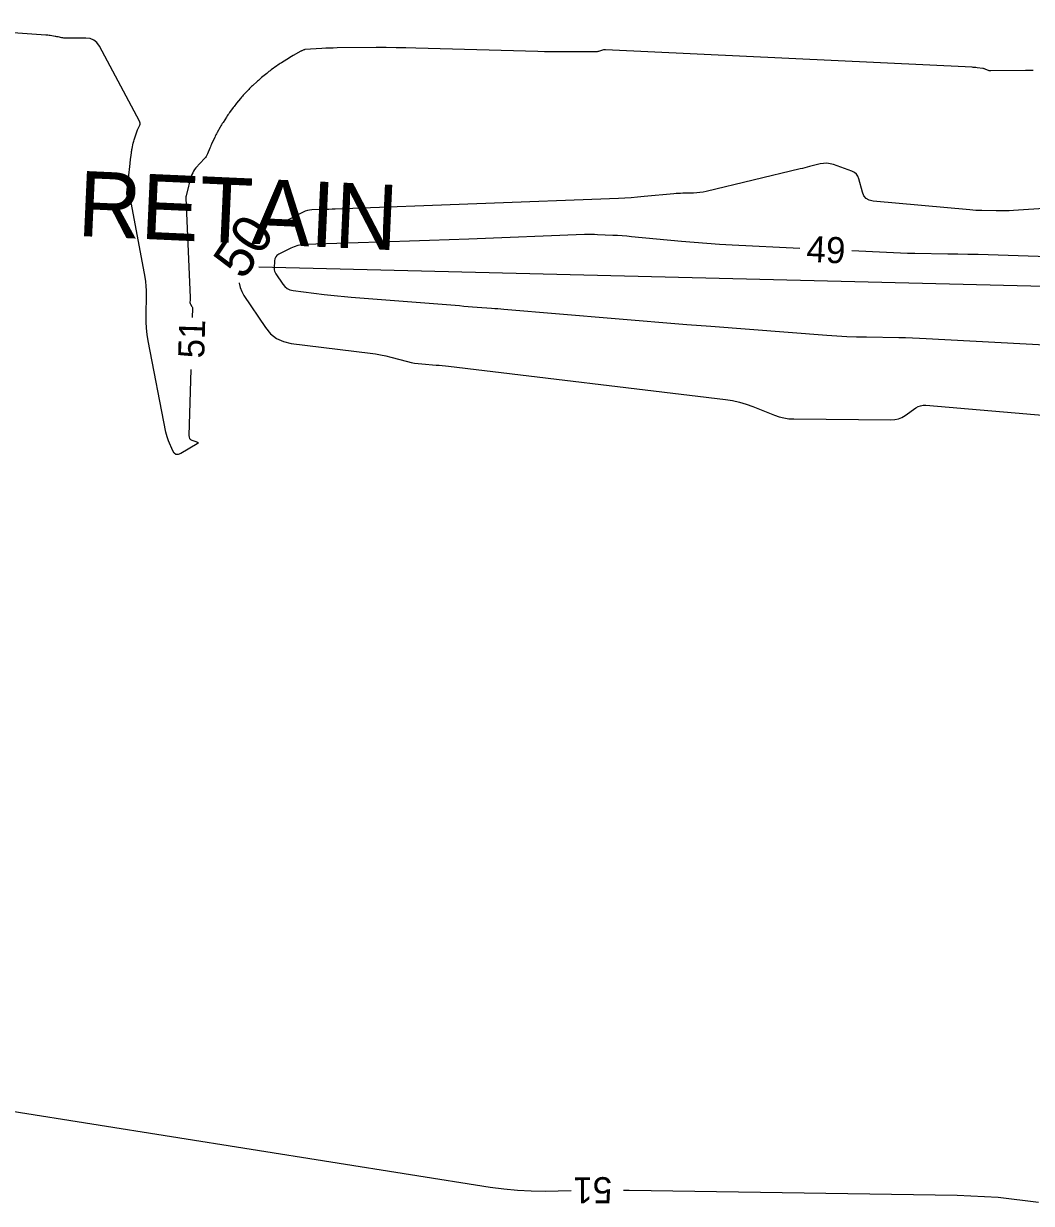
# Model space of a CAD drawing. Extents: x 2384780 to 2405861, y 547869 to 573706.
# Drawn here: x 2391762.2 to 2391839.4, y 552511.9 to 552602.3 of the extents above; entities that cross this region are included whole.
import ezdxf

# ---------------------------------------------------------------- set-up
doc = ezdxf.new("R2010")
doc.units = 0
for name, color, linetype in [('Old_Level_5', 7, 'Continuous'), ('Old_Level_60', 7, 'Continuous'), ('Old_Level_61', 7, 'Continuous')]:
    doc.layers.add(name, color=color, linetype=linetype)

msp = doc.modelspace()

# ---------------------------------------------------------------- linework, layer by layer
at = {"layer": 'Old_Level_5'}
msp.add_line((2391780.1905, 552583.70925), (2391892.631, 552580.927), dxfattribs=at)
at = {"layer": 'Old_Level_60'}
for points in [[(2391774.9645, 552575.82625), (2391774.817, 552570.764), (2391774.8285, 552570.64725), (2391774.87075, 552570.551), (2391774.9435, 552570.47525), (2391775.04725, 552570.42025), (2391775.43525, 552570.2735), (2391775.4985, 552570.24025), (2391775.52175, 552570.20375), (2391775.50475, 552570.164), (2391775.448, 552570.121), (2391774.20175, 552569.39375), (2391774.00125, 552569.31275), (2391773.83075, 552569.32025), (2391773.68975, 552569.41675), (2391773.57825, 552569.602), (2391773.263, 552570.35225), (2391773.19975, 552570.51425), (2391773.145, 552570.679), (2391773.099, 552570.84625), (2391773.06175, 552571.016), (2391771.7075, 552578.027), (2391771.62775, 552578.50675), (2391771.57325, 552578.9885), (2391771.54425, 552579.4725), (2391771.54025, 552579.95875), (2391771.569, 552581.5505), (2391771.5665, 552581.891), (2391771.547, 552582.23), (2391771.51025, 552582.5675), (2391771.4565, 552582.90375), (2391770.41825, 552588.49425), (2391770.408, 552588.54175), (2391770.39475, 552588.588), (2391770.3785, 552588.6335), (2391770.35925, 552588.678), (2391770.292, 552588.822), (2391770.27725, 552588.85275), (2391770.262, 552588.883), (2391770.246, 552588.91325), (2391770.2295, 552588.943), (2391770.06375, 552589.2365), (2391770.05825, 552589.248), (2391770.05475, 552589.26), (2391770.05325, 552589.2725), (2391770.0535, 552589.28525), (2391770.05825, 552589.3275), (2391770.059, 552589.33675), (2391770.06, 552589.34575), (2391770.061, 552589.35475), (2391770.062, 552589.364), (2391770.31225, 552591.61475), (2391770.32525, 552591.73), (2391770.33875, 552591.8455), (2391770.3525, 552591.96075), (2391770.36675, 552592.076), (2391770.41375, 552592.45225), (2391770.425, 552592.53275), (2391770.43775, 552592.61275), (2391770.45275, 552592.69275), (2391770.4695, 552592.77225), (2391770.55925, 552593.17325), (2391770.57925, 552593.259), (2391770.6015, 552593.344), (2391770.62525, 552593.42875), (2391770.651, 552593.513), (2391770.76975, 552593.88575), (2391770.79625, 552593.96525), (2391770.825, 552594.044), (2391770.85575, 552594.12175), (2391770.8885, 552594.19875), (2391771.04825, 552594.559), (2391771.07325, 552594.636), (2391771.0795, 552594.712), (2391771.0675, 552594.7875), (2391771.037, 552594.86225), (2391767.96375, 552600.616), (2391767.77125, 552600.89225), (2391767.5315, 552601.0885), (2391767.24425, 552601.205), (2391766.90975, 552601.24175), (2391765.406, 552601.22825), (2391765.32225, 552601.23), (2391765.239, 552601.23625), (2391765.15625, 552601.247), (2391765.07375, 552601.2625), (2391764.80575, 552601.32075), (2391764.74825, 552601.33275), (2391764.6905, 552601.34425), (2391764.63275, 552601.355), (2391764.57475, 552601.36525), (2391764.18525, 552601.43075), (2391764.1015, 552601.44375), (2391764.01775, 552601.45475), (2391763.93375, 552601.46375), (2391763.84925, 552601.47075), (2391751.315, 552602.34775)], [(2391839.537, 552598.76), (2391838.94, 552598.75725), (2391836.28325, 552598.724), (2391836.21925, 552598.7265), (2391836.1565, 552598.73575), (2391836.09525, 552598.7515), (2391836.0355, 552598.774), (2391835.84175, 552598.8585), (2391835.8, 552598.87525), (2391835.75725, 552598.8885), (2391835.7135, 552598.899), (2391835.66925, 552598.90625), (2391835.22375, 552598.96325), (2391835.128, 552598.9745), (2391835.03225, 552598.98375), (2391834.9365, 552598.99125), (2391834.8405, 552598.99675), (2391806.73975, 552600.3315), (2391806.665, 552600.33175), (2391806.59125, 552600.32525), (2391806.51825, 552600.31225), (2391806.44625, 552600.29225), (2391806.2125, 552600.21675), (2391806.16225, 552600.20275), (2391806.11125, 552600.1925), (2391806.0595, 552600.18625), (2391806.00725, 552600.184), (2391803.61525, 552600.17125), (2391803.1025, 552600.171), (2391802.59025, 552600.17475), (2391802.07775, 552600.18325), (2391801.56525, 552600.196), (2391792.2225, 552600.47), (2391791.458, 552600.48875), (2391790.69375, 552600.5005), (2391789.92925, 552600.50525), (2391789.1645, 552600.50275), (2391786.18175, 552600.47975), (2391785.88925, 552600.47525), (2391785.59675, 552600.46675), (2391785.3045, 552600.454), (2391785.0125, 552600.437), (2391783.71775, 552600.35275), (2391783.68425, 552600.349), (2391783.65125, 552600.342), (2391783.61925, 552600.332), (2391783.58825, 552600.31875), (2391783.48775, 552600.27025), (2391783.46625, 552600.25975), (2391783.445, 552600.249), (2391783.42375, 552600.238), (2391783.40275, 552600.2265), (2391782.815, 552599.90175), (2391782.6895, 552599.83125), (2391782.56525, 552599.75875), (2391782.44225, 552599.68425), (2391782.32025, 552599.60775), (2391781.909, 552599.3455), (2391781.82125, 552599.28875), (2391781.7345, 552599.23075), (2391781.6485, 552599.17125), (2391781.56325, 552599.11075), (2391781.13725, 552598.8025), (2391781.04625, 552598.73575), (2391780.95675, 552598.66775), (2391780.868, 552598.59825), (2391780.7805, 552598.52725), (2391780.39275, 552598.2085), (2391780.31025, 552598.13975), (2391780.22875, 552598.0695), (2391780.1485, 552597.99825), (2391780.06925, 552597.9255), (2391779.7045, 552597.58675), (2391779.62675, 552597.5135), (2391779.5505, 552597.439), (2391779.47525, 552597.3635), (2391779.40125, 552597.2865), (2391779.06375, 552596.93025), (2391778.992, 552596.8535), (2391778.9215, 552596.7755), (2391778.85225, 552596.69625), (2391778.7845, 552596.616), (2391778.473, 552596.242), (2391778.407, 552596.1615), (2391778.34225, 552596.07975), (2391778.2785, 552595.99725), (2391778.21625, 552595.9135), (2391777.9305, 552595.5235), (2391777.87, 552595.4395), (2391777.81075, 552595.3545), (2391777.75275, 552595.2685), (2391777.69625, 552595.18175)], [(2391777.69625, 552595.18175), (2391777.4355, 552594.77525), (2391777.38025, 552594.6875), (2391777.3265, 552594.59925), (2391777.274, 552594.51), (2391777.223, 552594.42), (2391776.9875, 552593.99725), (2391776.93775, 552593.90625), (2391776.88975, 552593.8145), (2391776.843, 552593.722), (2391776.798, 552593.6285), (2391776.5905, 552593.18975), (2391776.54675, 552593.0955), (2391776.5045, 552593.0005), (2391776.4635, 552592.905), (2391776.424, 552592.80875), (2391776.24075, 552592.3535), (2391776.1975, 552592.2585), (2391776.146, 552592.1685), (2391776.08675, 552592.0835), (2391776.0195, 552592.00375), (2391775.354, 552591.28225), (2391775.25825, 552591.16675), (2391775.177, 552591.043), (2391775.10975, 552590.911), (2391775.0565, 552590.77075), (2391774.90625, 552590.29925), (2391774.875, 552590.198), (2391774.84525, 552590.09625), (2391774.81725, 552589.994), (2391774.791, 552589.8915), (2391774.607, 552589.14825), (2391774.603, 552589.13175), (2391774.59925, 552589.115), (2391774.5955, 552589.0985), (2391774.592, 552589.08175), (2391774.581, 552589.0275), (2391774.579, 552589.01575), (2391774.5775, 552589.004), (2391774.577, 552588.99225), (2391774.57725, 552588.98025), (2391774.91075, 552581.34575), (2391774.91225, 552581.2955), (2391774.9125, 552581.24525), (2391774.9115, 552581.195), (2391774.9095, 552581.14475), (2391774.9, 552580.98075), (2391774.90075, 552580.94625), (2391774.90675, 552580.91325), (2391774.91775, 552580.8815), (2391774.93425, 552580.85125), (2391775.0525, 552580.6675), (2391775.0745, 552580.62725), (2391775.09, 552580.585), (2391775.0985, 552580.541), (2391775.1005, 552580.49525), (2391775.081, 552579.8245)], [(2391821.644, 552585.11425), (2391816.466, 552585.36375), (2391815.49075, 552585.4165), (2391814.51625, 552585.4805), (2391813.54275, 552585.55625), (2391812.56975, 552585.6435), (2391808.746, 552586.0085), (2391808.38875, 552586.0405), (2391808.0315, 552586.068), (2391807.67375, 552586.09125), (2391807.31575, 552586.11025), (2391806.146, 552586.16475), (2391805.89525, 552586.17375), (2391805.6445, 552586.1775), (2391805.39375, 552586.176), (2391805.143, 552586.169), (2391796.28275, 552585.829), (2391794.76725, 552585.77225), (2391793.252, 552585.718), (2391791.73625, 552585.6665), (2391790.22075, 552585.6175), (2391783.73525, 552585.41375), (2391783.4455, 552585.38925), (2391783.1635, 552585.3335), (2391782.8895, 552585.247), (2391782.62325, 552585.1295), (2391781.70775, 552584.6655), (2391781.572, 552584.5755), (2391781.473, 552584.462), (2391781.41075, 552584.325), (2391781.385, 552584.16425), (2391781.36125, 552583.60075), (2391781.36525, 552583.4825), (2391781.38725, 552583.36925), (2391781.4275, 552583.2615), (2391781.48575, 552583.1585)], [(2391842.19675, 552584.42575), (2391836.07925, 552584.61275), (2391835.3045, 552584.635), (2391834.52975, 552584.6545), (2391833.75475, 552584.671), (2391832.98, 552584.68475), (2391830.44825, 552584.72525), (2391829.906, 552584.736), (2391829.3635, 552584.75125), (2391828.8215, 552584.77075), (2391828.2795, 552584.79475), (2391825.6395, 552584.922)], [(2391781.48575, 552583.1585), (2391782.01225, 552582.375), (2391782.16775, 552582.1865), (2391782.35075, 552582.043), (2391782.5615, 552581.94425), (2391782.79975, 552581.8905), (2391785.19425, 552581.592), (2391785.70775, 552581.53075), (2391786.22175, 552581.4755), (2391786.73625, 552581.426), (2391787.2515, 552581.38225), (2391795.54775, 552580.725), (2391795.88775, 552580.69825), (2391796.2275, 552580.6715), (2391796.5675, 552580.64525), (2391796.9075, 552580.61925), (2391798.018, 552580.5345), (2391798.256, 552580.51625), (2391798.49375, 552580.49725), (2391798.73175, 552580.478), (2391798.9695, 552580.45825), (2391807.49775, 552579.73775), (2391809.32525, 552579.585), (2391811.15325, 552579.436), (2391812.98125, 552579.29025), (2391814.80975, 552579.14825), (2391823.72425, 552578.4645), (2391824.479, 552578.4125), (2391825.23425, 552578.372), (2391825.99, 552578.3435), (2391826.74625, 552578.3265), (2391829.21775, 552578.28975), (2391829.74725, 552578.2795), (2391830.2765, 552578.26375), (2391830.8055, 552578.243), (2391831.3345, 552578.217), (2391842.32375, 552577.62225)], [(2391761.27375, 552518.964), (2391797.905, 552513.15225), (2391798.95425, 552513.009), (2391800.0065, 552512.91125), (2391801.062, 552512.85925), (2391802.12075, 552512.853), (2391804.12625, 552512.8845)], [(2391808.12575, 552512.91275), (2391808.55425, 552512.908), (2391833.7035, 552512.52675), (2391836.835, 552512.3715), (2391839.9335, 552512.0015)]]:
    msp.add_lwpolyline(points, dxfattribs=at)
at = {"layer": 'Old_Level_61'}
for points in [[(2391858.123, 552589.349), (2391838.021, 552588.02225), (2391837.68725, 552588.00375), (2391837.35325, 552587.9925), (2391837.01925, 552587.98875), (2391836.685, 552587.992), (2391835.59275, 552588.0145), (2391835.35875, 552588.0215), (2391835.125, 552588.0325), (2391834.8915, 552588.0475), (2391834.65825, 552588.06675), (2391827.25025, 552588.74325), (2391826.95875, 552588.808), (2391826.727, 552588.94325), (2391826.555, 552589.14925), (2391826.4425, 552589.426), (2391826.17325, 552590.445), (2391826.096, 552590.6455), (2391825.98025, 552590.8105), (2391825.8255, 552590.93975), (2391825.632, 552591.03325), (2391824.21525, 552591.538), (2391823.96725, 552591.60725), (2391823.7175, 552591.6385), (2391823.46575, 552591.63225), (2391823.21225, 552591.58825), (2391822.38075, 552591.38275), (2391822.2025, 552591.33875), (2391822.02425, 552591.295), (2391821.84575, 552591.25175), (2391821.6675, 552591.20875), (2391814.4725, 552589.47625), (2391814.23025, 552589.425), (2391813.98625, 552589.38725), (2391813.74075, 552589.363), (2391813.49325, 552589.35225), (2391812.6825, 552589.3395), (2391812.50875, 552589.335), (2391812.3355, 552589.327), (2391812.16225, 552589.31575), (2391811.989, 552589.301), (2391809.70325, 552589.083), (2391809.21325, 552589.03975), (2391808.72275, 552589.00325), (2391808.23175, 552588.974), (2391807.7405, 552588.95175), (2391786.0395, 552588.119), (2391785.792, 552588.10975), (2391785.5445, 552588.101), (2391785.29675, 552588.0925), (2391785.04925, 552588.0845), (2391784.2405, 552588.05925), (2391784.0695, 552588.0445), (2391783.90325, 552588.01175), (2391783.7415, 552587.96075), (2391783.5845, 552587.8915), (2391781.64125, 552586.90625)], [(2391778.6845, 552582.4755), (2391778.685, 552582.45825), (2391778.7495, 552582.12775), (2391778.867, 552581.81225), (2391779.0375, 552581.51175), (2391780.694, 552579.0465), (2391781.0835, 552578.57425), (2391781.54225, 552578.21475), (2391782.07025, 552577.96725), (2391782.66725, 552577.8325), (2391788.711, 552577.07875), (2391789.1105, 552577.0225), (2391789.5075, 552576.95325), (2391789.902, 552576.871), (2391790.294, 552576.776), (2391791.57075, 552576.4445), (2391791.8455, 552576.3795), (2391792.122, 552576.32675), (2391792.40075, 552576.28625), (2391792.6815, 552576.258), (2391793.77325, 552576.17175), (2391794.007, 552576.15225), (2391794.2405, 552576.13025), (2391794.474, 552576.106), (2391794.707, 552576.07925), (2391815.95775, 552573.5335), (2391816.4945, 552573.45125), (2391817.02225, 552573.3345), (2391817.5415, 552573.18275), (2391818.0515, 552572.9965), (2391819.7035, 552572.3315), (2391820.06075, 552572.20625), (2391820.42525, 552572.116), (2391820.7965, 552572.06025), (2391821.1745, 552572.03925), (2391828.61775, 552571.9695), (2391828.9145, 552571.989), (2391829.19725, 552572.0525), (2391829.46625, 552572.16075), (2391829.7215, 552572.313), (2391830.5325, 552572.8835), (2391830.711, 552572.988), (2391830.899, 552573.05775), (2391831.0965, 552573.09225), (2391831.3035, 552573.092), (2391841.41325, 552572.2335)]]:
    msp.add_lwpolyline(points, dxfattribs=at)

# ---------------------------------------------------------------- texts
at = {"layer": 'Old_Level_5'}
msp.add_text('RETAIN', height=5, rotation=357.4098778, dxfattribs=at).set_placement((2391766.23325, 552586.0735))
at = {"layer": 'Old_Level_60'}
for s, rotation, p in [('49', 357.2427222, (2391822.11525, 552584.0905)), ('51', 88.3301528, (2391775.98925, 552576.663)), ('51', 180.4061778, (2391807.2525, 552513.9215))]:
    msp.add_text(s, height=2, rotation=rotation, dxfattribs=at).set_placement(p)
at = {"layer": 'Old_Level_61'}
msp.add_text('50', height=3, rotation=56.2844722, dxfattribs=at).set_placement((2391779.00775, 552582.6045))

doc.saveas('drawing.dxf')
